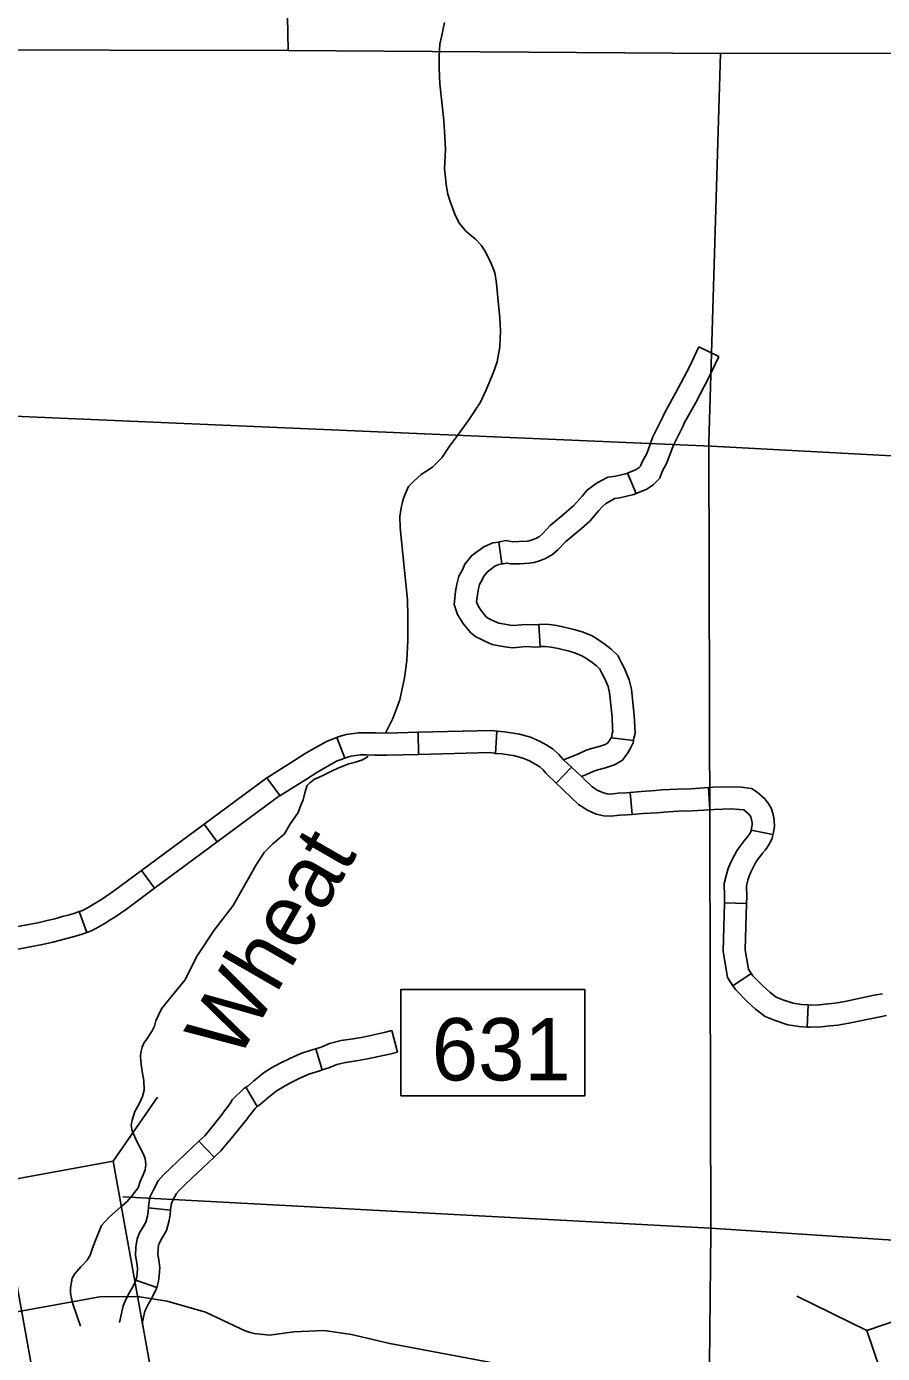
# Model space of a CAD drawing. Extents: x -492261 to -432772, y 1441225 to 1452922.
# Drawn here: x -464075.2 to -463909.6, y 1451491.7 to 1451748.4 of the extents above; entities that cross this region are included whole.
import ezdxf

# ---------------------------------------------------------------- set-up
doc = ezdxf.new("R2010")
doc.units = 0
doc.layers.add('Default', color=7, linetype='Continuous')

msp = doc.modelspace()

# ---------------------------------------------------------------- linework, layer by layer
at = {"layer": 'Default'}
for p, q in [((-463945.15, 1451686.43), (-463941.27, 1451684.6)), ((-463958.91, 1451662.03), (-463957.28, 1451658.06)), ((-463983.84, 1451648.68), (-463983.22, 1451644.44)), ((-463975.84, 1451628.42), (-463976.08, 1451632.7)), ((-464013.62, 1451606.9), (-464015.2, 1451610.88)), ((-463999.36, 1451607.6), (-463999.47, 1451611.88)), ((-463984.49, 1451607.8), (-463984.21, 1451612.07)), ((-463962.01, 1451610.83), (-463957.76, 1451610.3)), ((-463972.72, 1451602.04), (-463969.75, 1451605.13)), ((-464026.18, 1451599.63), (-464028.72, 1451603.08)), ((-463958, 1451595.98), (-463958.39, 1451600.25)), ((-463943, 1451596.9), (-463943.28, 1451601.17)), ((-464038.31, 1451590.66), (-464040.85, 1451594.11)), ((-463934.98, 1451592.96), (-463930.78, 1451592.07)), ((-464050.44, 1451581.7), (-464052.99, 1451585.14)), ((-464063.57, 1451573.17), (-464065.02, 1451577.2)), ((-463940.16, 1451578.87), (-463935.88, 1451578.76)), ((-463938.53, 1451562.84), (-463934.97, 1451565.23)), ((-463924.18, 1451554.85), (-463923.97, 1451559.13)), ((-464004.52, 1451554.16), (-464003.45, 1451550.01)), ((-464019.23, 1451550.66), (-464018.01, 1451546.55)), ((-464058.49, 1451528.9), (-464049.89, 1451541.3)), ((-464032.77, 1451543.21), (-464030.61, 1451539.5)), ((-464041.88, 1451532.77), (-464038.93, 1451529.65)), ((-464051.64, 1451519.88), (-464047.38, 1451519.45)), ((-464054.08, 1451505.86), (-464050.04, 1451504.44)), ((-463912.64, 1451496.14), (-463926.17, 1451502.81))]:
    msp.add_line(p, q, dxfattribs=at)
for points in [[(-464027.97, 1451942.83), (-464027.47, 1451891.97), (-464024.61, 1451743.76)], [(-463996.68, 1451663.18), (-463994.88, 1451664.97), (-463993.36, 1451667.22), (-463991.84, 1451669.3), (-463989.65, 1451672.35), (-463987.35, 1451675.76), (-463986.29, 1451678.11), (-463984.9, 1451681.33), (-463984.18, 1451683.52), (-463983.64, 1451686.44), (-463983.5, 1451689.53), (-463983.64, 1451691.99), (-463983.96, 1451695.25), (-463984.28, 1451698.68), (-463984.52, 1451700.45), (-463984.76, 1451701.13), (-463985.29, 1451702.55), (-463985.87, 1451703.81), (-463986.51, 1451705), (-463987.26, 1451706.14), (-463988.36, 1451707.27), (-463990.2, 1451708.85), (-463991.47, 1451710.32), (-463991.88, 1451711.12), (-463992.34, 1451712.09), (-463993.28, 1451714.54), (-463993.7, 1451715.96), (-463993.94, 1451717.39), (-463994.32, 1451720.87), (-463994.13, 1451724.59), (-463994.27, 1451727), (-463994.47, 1451730.25), (-463994.85, 1451733.8), (-463995.23, 1451737.34), (-463995.38, 1451740.26), (-463995.4, 1451742.72), (-463995.25, 1451745.01), (-463994.93, 1451746.44), (-463994.33, 1451749.19)], [(-463488.48, 1451740.87), (-463488.62, 1451740.87), (-463570.24, 1451741.01), (-463637.99, 1451741.6), (-463721.71, 1451742.25), (-463790.72, 1451742.44), (-463871.93, 1451743.32), (-463940.94, 1451743.22), (-464024.61, 1451743.76), (-464093.84, 1451743.89), (-464175.97, 1451744.2), (-464245.72, 1451743.53), (-464326.02, 1451741.84), (-464344.74, 1451741.73)], [(-463940.94, 1451743.22), (-463943.22, 1451668.01), (-463942.81, 1451515.39), (-463943.19, 1451476.69)], [(-463945.15, 1451686.43), (-463946.96, 1451682.57), (-463949.56, 1451677.59), (-463951.7, 1451673.77), (-463952.05, 1451673.05)], [(-463941.27, 1451684.6), (-463943.12, 1451680.67), (-463945.79, 1451675.56), (-463947.9, 1451671.78), (-463948.19, 1451671.17)], [(-463537.11, 1451643.12), (-463640.85, 1451647.85), (-463793.35, 1451659.21), (-463942.76, 1451667.26), (-464094.29, 1451673.71), (-464247.02, 1451675.18)], [(-463952.05, 1451673.05), (-463954.02, 1451669.01), (-463955.22, 1451665.8), (-463956.18, 1451664.07), (-463956.41, 1451663.38), (-463956.7, 1451663.09), (-463957.28, 1451662.69), (-463958.91, 1451662.03)], [(-463948.19, 1451671.17), (-463950.08, 1451667.31), (-463951.32, 1451663.99), (-463952.23, 1451662.35), (-463952.66, 1451661.03), (-463953.98, 1451659.77), (-463955.21, 1451658.91), (-463957.28, 1451658.06)], [(-464005.72, 1451611.82), (-464005.62, 1451611.99), (-464004.33, 1451614.52), (-464003, 1451618.14), (-464002.08, 1451622.38), (-464001.65, 1451625.76), (-464001.41, 1451629.71), (-464001.46, 1451634.29), (-464001.49, 1451637.49), (-464002.38, 1451646.35), (-464002.95, 1451651.44), (-464002.97, 1451653.61), (-464002.76, 1451655.33), (-464002.38, 1451656.71), (-464002.05, 1451657.8), (-464001.32, 1451659.41), (-464000.19, 1451660.51), (-463998.84, 1451661.72), (-463996.68, 1451663.18)], [(-463958.91, 1451662.03), (-463959.06, 1451661.96), (-463961.22, 1451661.44), (-463962.74, 1451661.25), (-463964.82, 1451660.12), (-463965.73, 1451659.48), (-463966.74, 1451658.7), (-463967.73, 1451657.57), (-463969.3, 1451655.74), (-463970.64, 1451654.56), (-463971.7, 1451653.68)], [(-463957.28, 1451658.06), (-463957.73, 1451657.88), (-463960.44, 1451657.21), (-463961.41, 1451657.09), (-463962.56, 1451656.47), (-463963.18, 1451656.04), (-463963.79, 1451655.56), (-463964.5, 1451654.76), (-463966.24, 1451652.73), (-463967.85, 1451651.31), (-463968.96, 1451650.39)], [(-463971.7, 1451653.68), (-463973.8, 1451651.94), (-463975.39, 1451650.27), (-463975.96, 1451649.76), (-463976.69, 1451649.35), (-463977.18, 1451649.15), (-463977.94, 1451648.93), (-463978.37, 1451648.86), (-463979.99, 1451648.76), (-463981.14, 1451648.75), (-463982.45, 1451648.96), (-463983.73, 1451648.7), (-463983.84, 1451648.68)], [(-463983.84, 1451648.68), (-463985, 1451648.51), (-463986.73, 1451647.76), (-463989.06, 1451646.05), (-463990.39, 1451644.37), (-463990.88, 1451643.31), (-463991.6, 1451642.07), (-463991.96, 1451640.54), (-463992.21, 1451639.08), (-463992.49, 1451636.62), (-463991.81, 1451634.64), (-463991.26, 1451633.75)], [(-463968.96, 1451650.39), (-463970.87, 1451648.8), (-463972.41, 1451647.19), (-463973.45, 1451646.25), (-463974.82, 1451645.48), (-463975.76, 1451645.1), (-463977.01, 1451644.73), (-463977.91, 1451644.6), (-463979.84, 1451644.47), (-463981.47, 1451644.46), (-463982.36, 1451644.61), (-463982.99, 1451644.47), (-463983.22, 1451644.44)], [(-463983.22, 1451644.44), (-463983.82, 1451644.35), (-463984.58, 1451644.03), (-463986.05, 1451642.94), (-463986.71, 1451642.11), (-463987.07, 1451641.34), (-463987.57, 1451640.46), (-463987.76, 1451639.69), (-463987.97, 1451638.47), (-463988.13, 1451637.09), (-463987.92, 1451636.49), (-463987.62, 1451636.01)], [(-463987.62, 1451636.01), (-463987.29, 1451635.47), (-463986.32, 1451634.25), (-463986.02, 1451634.03), (-463985.54, 1451633.79), (-463984.71, 1451633.39), (-463983.81, 1451632.99), (-463982.65, 1451632.76), (-463981.64, 1451632.6), (-463981.04, 1451632.54), (-463978.61, 1451632.74), (-463976.76, 1451632.66), (-463976.08, 1451632.7)], [(-463991.26, 1451633.75), (-463990.8, 1451633), (-463989.34, 1451631.18), (-463988.29, 1451630.37), (-463987.42, 1451629.94), (-463986.52, 1451629.5), (-463985.11, 1451628.87), (-463983.4, 1451628.54), (-463982.2, 1451628.35), (-463981.07, 1451628.23), (-463978.52, 1451628.45), (-463976.73, 1451628.37), (-463975.84, 1451628.42)], [(-463976.08, 1451632.7), (-463975.86, 1451632.71), (-463974.66, 1451632.78), (-463973.01, 1451632.57), (-463971.45, 1451632.27), (-463969.09, 1451631.69), (-463967.54, 1451631.23), (-463965.79, 1451630.51), (-463964.55, 1451629.74), (-463963.24, 1451628.87), (-463962.07, 1451627.94), (-463960.76, 1451626.65), (-463960.49, 1451626.09)], [(-463975.84, 1451628.42), (-463975.62, 1451628.44), (-463974.81, 1451628.48), (-463973.68, 1451628.34), (-463972.36, 1451628.08), (-463970.22, 1451627.56), (-463968.97, 1451627.18), (-463967.75, 1451626.68), (-463966.87, 1451626.14), (-463965.77, 1451625.4), (-463964.91, 1451624.72), (-463964.29, 1451624.11), (-463964.33, 1451624.2)], [(-463960.49, 1451626.09), (-463960.03, 1451625.17), (-463959.52, 1451624.22), (-463958.58, 1451622.05), (-463958.15, 1451620.21), (-463957.88, 1451617.62), (-463957.66, 1451615.12), (-463957.54, 1451612.9), (-463957.46, 1451611.64), (-463957.7, 1451610.77), (-463957.76, 1451610.3)], [(-463964.33, 1451624.2), (-463963.85, 1451623.21), (-463963.38, 1451622.35), (-463962.67, 1451620.71), (-463962.39, 1451619.5), (-463962.14, 1451617.2), (-463961.93, 1451614.82), (-463961.82, 1451612.65), (-463961.78, 1451612.09), (-463961.92, 1451611.61), (-463962.01, 1451610.83)], [(-464028.72, 1451603.08), (-464028.62, 1451603.16), (-464025.94, 1451604.83), (-464023.33, 1451606.46), (-464021.28, 1451607.75), (-464019.98, 1451608.54), (-464017.04, 1451610.15), (-464015.2, 1451610.88)], [(-464015.2, 1451610.88), (-464014.89, 1451611), (-464013.4, 1451611.43), (-464011.01, 1451611.78), (-464009.4, 1451611.8), (-464007.72, 1451611.76), (-464005.43, 1451611.73), (-463999.47, 1451611.88)], [(-463999.47, 1451611.88), (-463985.19, 1451612.25), (-463984.18, 1451612.07), (-463984.21, 1451612.07)], [(-463984.21, 1451612.07), (-463982.71, 1451611.97), (-463979.82, 1451611.51), (-463977.71, 1451610.95), (-463975.99, 1451610.17), (-463974.56, 1451609.38), (-463973.31, 1451608.63), (-463972.19, 1451607.6), (-463971.3, 1451606.56), (-463969.75, 1451605.13)], [(-463961.98, 1451611.09), (-463962.12, 1451610.82), (-463962.44, 1451610.26), (-463962.82, 1451609.74), (-463963.26, 1451609.49), (-463964.39, 1451609.1), (-463965.87, 1451608.76), (-463967.09, 1451608.34), (-463968.56, 1451607.63), (-463971.3, 1451606.56)], [(-463957.76, 1451610.3), (-463957.82, 1451609.86), (-463958.34, 1451608.79), (-463958.86, 1451607.9), (-463959.9, 1451606.49), (-463961.46, 1451605.58), (-463963.2, 1451604.98), (-463964.68, 1451604.63), (-463965.46, 1451604.36), (-463966.85, 1451603.7), (-463967.86, 1451603.31)], [(-464013.62, 1451606.9), (-464013.51, 1451606.94), (-464012.5, 1451607.23), (-464010.67, 1451607.5), (-464009.43, 1451607.51), (-464007.8, 1451607.48), (-464005.41, 1451607.44), (-463999.36, 1451607.6)], [(-463999.36, 1451607.6), (-463985.51, 1451607.95), (-463984.69, 1451607.81), (-463984.49, 1451607.8)], [(-463984.49, 1451607.8), (-463983.19, 1451607.71), (-463980.72, 1451607.32), (-463979.16, 1451606.9), (-463977.91, 1451606.33), (-463976.7, 1451605.66), (-463975.88, 1451605.18), (-463975.28, 1451604.62), (-463974.72, 1451603.96), (-463972.72, 1451602.04)], [(-464064.78, 1451496.99), (-464065.47, 1451499.06), (-464066.23, 1451501.11), (-464066.53, 1451502.31), (-464066.71, 1451503.34), (-464066.72, 1451504.42), (-464066.4, 1451506.26), (-464065.95, 1451507.07), (-464064.71, 1451508.45), (-464063.47, 1451509.78), (-464062.91, 1451510.7), (-464062.52, 1451511.85), (-464062.08, 1451513.12), (-464060.74, 1451516.45), (-464059.22, 1451518.07), (-464056.96, 1451520.04), (-464055.83, 1451521.03), (-464054.76, 1451522.24), (-464053.63, 1451523.74), (-464053.25, 1451525), (-464052.63, 1451526.27), (-464052.24, 1451527.24), (-464052.14, 1451528.28), (-464052.27, 1451529.42), (-464052.68, 1451530.39), (-464053.84, 1451532.6), (-464054.77, 1451534.77), (-464055.01, 1451535.79), (-464054.8, 1451536.83), (-464054.24, 1451538.49), (-464053.46, 1451539.99), (-464052.79, 1451541.43), (-464052.46, 1451542.63), (-464052.54, 1451544.52), (-464052.84, 1451546.23), (-464053.09, 1451548.17), (-464053.16, 1451549.2), (-464053.11, 1451549.95), (-464052.83, 1451550.98), (-464052.5, 1451551.73), (-464051.99, 1451552.42), (-464050.93, 1451554.09), (-464050.48, 1451555.01), (-464050.21, 1451556.04), (-464049.76, 1451557.02), (-464049.09, 1451558.35), (-464047.79, 1451559.96), (-464044.58, 1451563.89), (-464043.91, 1451565.27), (-464043.19, 1451566.77), (-464042.18, 1451568.61), (-464038.92, 1451573.62), (-464035.27, 1451578.35), (-464030.79, 1451586.24), (-464029.27, 1451588.61), (-464027.58, 1451590.28), (-464025.32, 1451592.26), (-464024.25, 1451594.04), (-464022.68, 1451596.35), (-464022.12, 1451597.78), (-464021.68, 1451598.82), (-464021.35, 1451600.14), (-464021.19, 1451600.83), (-464020.91, 1451601.57), (-464020.4, 1451602.09), (-464019.5, 1451602.79), (-464018.7, 1451603.14), (-464017.62, 1451603.67), (-464016.2, 1451604.37), (-464015.01, 1451604.96), (-464012.85, 1451605.78), (-464011.54, 1451606.09), (-464010.24, 1451606.56), (-464009.33, 1451607.08), (-464009.19, 1451607.28)], [(-464026.2, 1451599.61), (-464023.66, 1451601.2), (-464021.06, 1451602.83), (-464019.03, 1451604.11), (-464017.84, 1451604.83), (-464015.22, 1451606.26), (-464013.62, 1451606.9)], [(-463969.75, 1451605.13), (-463967.86, 1451603.31), (-463965.78, 1451601.31), (-463964.66, 1451600.61), (-463963.59, 1451600.13), (-463962.89, 1451599.95), (-463962.31, 1451599.93), (-463960.76, 1451600.1), (-463959.2, 1451600.18), (-463958.39, 1451600.25)], [(-464040.85, 1451594.11), (-464028.72, 1451603.08)], [(-463972.72, 1451602.04), (-463968.43, 1451597.91), (-463966.68, 1451596.82), (-463965, 1451596.06), (-463963.52, 1451595.69), (-463962.17, 1451595.63), (-463960.41, 1451595.83), (-463958.9, 1451595.9), (-463958, 1451595.98)], [(-463958.39, 1451600.25), (-463956.29, 1451600.44), (-463953.51, 1451600.59), (-463952.26, 1451600.72), (-463949.28, 1451600.87), (-463946.61, 1451600.95), (-463943.28, 1451601.17)], [(-463943.28, 1451601.17), (-463942.39, 1451601.23), (-463938.84, 1451601.33), (-463936.93, 1451601.23), (-463934.93, 1451601.01), (-463933.87, 1451600.32), (-463932.33, 1451599.01), (-463931.55, 1451597.99), (-463931.07, 1451597.06), (-463930.69, 1451595.68), (-463930.52, 1451594.78), (-463930.51, 1451593.65), (-463930.76, 1451592.16), (-463930.78, 1451592.07)], [(-464038.31, 1451590.66), (-464026.18, 1451599.63)], [(-463958, 1451595.98), (-463955.99, 1451596.17), (-463953.18, 1451596.31), (-463951.93, 1451596.44), (-463949.1, 1451596.59), (-463946.4, 1451596.67), (-463943, 1451596.9)], [(-463943, 1451596.9), (-463942.19, 1451596.95), (-463938.9, 1451597.04), (-463937.27, 1451596.96), (-463936.42, 1451596.86), (-463935.45, 1451596.04), (-463935.19, 1451595.7), (-463935.09, 1451595.5), (-463934.87, 1451594.71), (-463934.8, 1451594.35), (-463934.8, 1451593.99), (-463934.97, 1451592.96), (-463934.98, 1451592.96)], [(-464052.99, 1451585.14), (-464040.85, 1451594.11)], [(-463934.98, 1451592.96), (-463935.01, 1451592.78), (-463935.22, 1451592.38), (-463935.58, 1451591.82), (-463935.66, 1451591.71), (-463936.09, 1451591.22), (-463936.37, 1451590.86), (-463937.31, 1451589.6), (-463937.78, 1451588.91), (-463938.25, 1451588.08), (-463938.97, 1451586.59), (-463939.43, 1451585.5), (-463939.75, 1451584.38), (-463940.22, 1451582.62), (-463940.13, 1451580.08), (-463940.16, 1451578.87)], [(-464050.44, 1451581.7), (-464038.31, 1451590.66)], [(-463930.78, 1451592.07), (-463930.94, 1451591.31), (-463931.52, 1451590.21), (-463932.05, 1451589.39), (-463932.31, 1451589.04), (-463932.78, 1451588.49), (-463932.96, 1451588.27), (-463933.82, 1451587.11), (-463934.14, 1451586.64), (-463934.45, 1451586.09), (-463935.07, 1451584.82), (-463935.38, 1451584.07), (-463935.62, 1451583.24), (-463935.91, 1451582.13), (-463935.84, 1451580.1), (-463935.88, 1451578.76)], [(-464065.02, 1451577.2), (-464064.38, 1451577.43), (-464063.33, 1451577.97), (-464062.17, 1451578.68), (-464061.2, 1451579.3), (-464060.55, 1451579.63), (-464058.37, 1451581.16), (-464052.99, 1451585.14)], [(-464063.57, 1451573.17), (-464062.67, 1451573.49), (-464061.23, 1451574.23), (-464059.89, 1451575.04), (-464059.05, 1451575.59), (-464058.33, 1451575.96), (-464055.87, 1451577.68), (-464050.44, 1451581.7)], [(-464079.35, 1451573.83), (-464073.03, 1451574.99), (-464071.21, 1451575.46), (-464069.75, 1451575.81), (-464068.05, 1451576.28), (-464066.89, 1451576.58), (-464065.86, 1451576.9), (-464065.02, 1451577.2)], [(-463940.16, 1451578.87), (-463940.42, 1451569.53), (-463939.58, 1451564.41), (-463938.53, 1451562.84)], [(-463935.88, 1451578.76), (-463936.13, 1451569.82), (-463935.51, 1451566.02), (-463934.97, 1451565.23)], [(-464078.57, 1451569.61), (-464072.11, 1451570.8), (-464070.17, 1451571.3), (-464068.67, 1451571.66), (-464066.96, 1451572.14), (-464065.73, 1451572.45), (-464064.49, 1451572.84), (-464063.57, 1451573.17)], [(-463934.97, 1451565.23), (-463934.67, 1451564.78), (-463932.71, 1451562.85), (-463931.37, 1451561.59), (-463930.13, 1451560.64), (-463928.86, 1451560.11), (-463926.86, 1451559.47), (-463925.25, 1451559.19), (-463923.97, 1451559.13)], [(-464002.78, 1451541.57), (-463967.21, 1451541.57), (-463967.21, 1451562.12), (-464002.78, 1451562.12), (-464002.78, 1451541.57)], [(-463938.53, 1451562.84), (-463937.99, 1451562.03), (-463935.68, 1451559.76), (-463934.15, 1451558.32), (-463932.28, 1451556.9), (-463930.34, 1451556.09), (-463927.88, 1451555.29), (-463925.72, 1451554.93), (-463924.18, 1451554.85)], [(-463923.97, 1451559.13), (-463923.59, 1451559.11), (-463921.77, 1451559.18), (-463920.11, 1451559.37), (-463918.73, 1451559.5), (-463916.87, 1451559.79), (-463911.21, 1451560.99), (-463909.59, 1451561.3)], [(-463924.18, 1451554.85), (-463923.61, 1451554.82), (-463921.44, 1451554.91), (-463919.68, 1451555.11), (-463918.21, 1451555.24), (-463916.09, 1451555.57), (-463910.36, 1451556.78), (-463908.78, 1451557.09)], [(-464004.52, 1451554.16), (-464006.01, 1451553.77), (-464010.09, 1451552.89), (-464012.01, 1451552.55), (-464014.34, 1451552.23), (-464016.58, 1451551.67), (-464018.19, 1451550.97), (-464019.23, 1451550.66)], [(-464019.23, 1451550.66), (-464019.77, 1451550.5), (-464022.14, 1451549.72), (-464024.29, 1451548.78), (-464026.14, 1451547.86), (-464027.81, 1451546.93), (-464029.45, 1451545.9), (-464031.33, 1451544.35), (-464032.43, 1451543.4), (-464032.77, 1451543.21)], [(-464003.45, 1451550.01), (-464005.02, 1451549.6), (-464009.26, 1451548.68), (-464011.35, 1451548.32), (-464013.52, 1451548.02), (-464015.19, 1451547.6), (-464016.73, 1451546.93), (-464018.01, 1451546.55)], [(-464018.01, 1451546.55), (-464018.5, 1451546.41), (-464020.61, 1451545.71), (-464022.47, 1451544.9), (-464024.14, 1451544.06), (-464025.63, 1451543.24), (-464026.94, 1451542.42), (-464028.57, 1451541.07), (-464029.94, 1451539.9), (-464030.61, 1451539.5)], [(-464032.77, 1451543.21), (-464033.15, 1451542.98), (-464035.46, 1451540.78), (-464035.74, 1451540.22), (-464036.19, 1451539.57), (-464036.89, 1451538.64), (-464037.57, 1451537.76), (-464038.06, 1451537.09), (-464038.85, 1451536.11), (-464039.64, 1451535.19), (-464040.75, 1451533.83), (-464041.88, 1451532.77)], [(-464030.56, 1451539.53), (-464031.01, 1451539.1), (-464032.44, 1451537.23), (-464032.47, 1451537.17), (-464035.56, 1451533.37), (-464036.35, 1451532.44), (-464037.61, 1451530.91), (-464038.93, 1451529.65)], [(-464041.88, 1451532.77), (-464047.31, 1451527.62), (-464048.75, 1451526.27), (-464049.77, 1451525.08), (-464050.75, 1451523.26), (-464051.35, 1451521.94), (-464051.61, 1451520.16), (-464051.64, 1451519.88)], [(-464038.93, 1451529.65), (-464044.37, 1451524.5), (-464045.65, 1451523.3), (-464046.21, 1451522.64), (-464046.91, 1451521.35), (-464047.2, 1451520.71), (-464047.36, 1451519.63), (-464047.38, 1451519.45)], [(-463556.78, 1451493.58), (-463640.44, 1451498.04), (-463793.68, 1451506.14), (-463942.87, 1451515.91), (-464056.58, 1451522.01)], [(-464051.64, 1451519.88), (-464051.72, 1451519.14), (-464051.85, 1451518.26), (-464052.14, 1451517.1), (-464052.65, 1451516.22), (-464053.34, 1451515.06), (-464053.84, 1451513.85), (-464054.05, 1451512.26), (-464054.11, 1451510.65), (-464053.9, 1451509.21), (-464053.74, 1451508.14), (-464053.82, 1451507.16), (-464053.9, 1451506.5), (-464054.06, 1451505.92), (-464054.08, 1451505.86)], [(-464047.38, 1451519.45), (-464047.46, 1451518.59), (-464047.65, 1451517.41), (-464048.13, 1451515.47), (-464048.96, 1451514.04), (-464049.5, 1451513.13), (-464049.67, 1451512.73), (-464049.78, 1451511.91), (-464049.81, 1451510.89), (-464049.65, 1451509.82), (-464049.43, 1451508.27), (-464049.56, 1451506.73), (-464049.69, 1451505.67), (-464049.97, 1451504.64), (-464050.04, 1451504.44)], [(-464054.08, 1451505.86), (-464054.21, 1451505.5), (-464054.84, 1451504.3), (-464055.42, 1451503.29), (-464056.14, 1451501.81), (-464056.52, 1451500.94), (-464057.22, 1451497.69)], [(-464077.08, 1451499.74), (-464061.04, 1451502.65), (-464053.73, 1451502.72), (-464048.04, 1451501.84), (-464040.61, 1451499.67), (-464032.92, 1451496.11), (-464031.96, 1451495.76), (-464031.19, 1451495.57), (-464028.22, 1451495.27), (-464023.49, 1451495.87), (-464017.67, 1451496.16), (-464012.37, 1451495.35), (-464004.93, 1451493.6), (-463964.43, 1451486.01)], [(-464050.04, 1451504.44), (-464050.27, 1451503.79), (-464051.08, 1451502.23), (-464051.63, 1451501.29), (-464052.25, 1451500.01), (-464052.42, 1451499.61), (-464052.87, 1451497.53)]]:
    msp.add_lwpolyline(points, dxfattribs=at)
for points in [[(-464002.78, 1451541.57), (-463967.21, 1451541.57), (-463967.21, 1451562.12), (-464002.78, 1451562.12)], [(-464080.75, 1451524.86), (-464068.65, 1451458.07), (-464046.38, 1451462.1), (-464058.49, 1451528.9)], [(-463869.38, 1451439.13), (-463891.21, 1451503.41), (-463912.64, 1451496.14), (-463890.81, 1451431.86)]]:
    msp.add_lwpolyline(points, close=True, dxfattribs=at)

# ---------------------------------------------------------------- texts
msp.add_text('Wheat', height=12.069, rotation=60, dxfattribs=at).set_placement((-464034.51, 1451547.96))
msp.add_text('631', height=12.057, dxfattribs=at).set_placement((-463996.81, 1451544.53))

doc.saveas('drawing.dxf')
